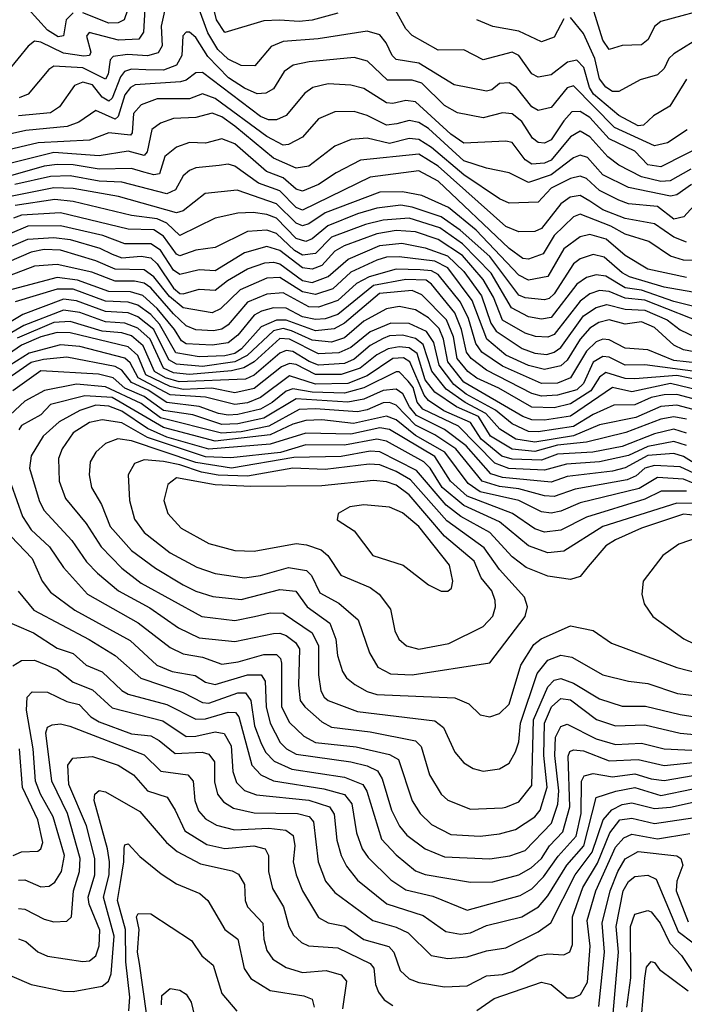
# Model space of a CAD drawing. Extents: x 1308313 to 1441400, y 959662 to 1036319.
# Tile 337 of 656: x 1363599 to 1365658, y 1013763 to 1016816. Entities that reach past the tile are written whole.
import ezdxf

# ---------------------------------------------------------------- set-up
doc = ezdxf.new("R2010")
doc.units = 0

msp = doc.modelspace()

# ---------------------------------------------------------------- linework, layer by layer
at = {"layer": '0CON10XD'}
for points in [[(1364585, 1016835.5), (1364505, 1016813.8), (1364465, 1016809.7), (1364404, 1016814), (1364355, 1016812.5), (1364235, 1016776.2), (1364208.6, 1016815), (1364167.3, 1016987.3)], [(1363990, 1016905), (1363982.9, 1016777.1), (1363967.7, 1016755), (1363905, 1016751.8), (1363814.1, 1016775.9), (1363805.8, 1016764.2), (1363819.4, 1016715), (1363815.1, 1016704.9), (1363797.9, 1016702.1), (1363735, 1016711.5), (1363665, 1016745.5), (1363645, 1016748.6), (1363625, 1016733.2), (1363560.8, 1016655)], [(1365752.9, 1016855), (1365585, 1016809.6), (1365565.5, 1016794.5), (1365545.4, 1016754.6), (1365525, 1016737.1), (1365465, 1016735.3), (1365425, 1016723.5), (1365405, 1016752.5), (1365355, 1016916.2)], [(1365666.2, 1016473.8), (1365605.9, 1016434.1), (1365565, 1016424.5), (1365441.3, 1016481.3), (1365315, 1016610.2), (1365295, 1016603.9), (1365245, 1016543.8), (1365205, 1016533.9), (1365185, 1016545.6), (1365137.6, 1016605), (1365115, 1016619.5), (1365085, 1016617.6), (1365061.4, 1016598.6), (1365045, 1016593.9), (1364945, 1016614.1), (1364835, 1016680.9), (1364765, 1016692.4), (1364752.5, 1016705), (1364734.3, 1016744.3), (1364715, 1016768.2), (1364675, 1016779.8), (1364523.7, 1016756.3), (1364415, 1016748), (1364378, 1016732), (1364327.2, 1016672.8), (1364285, 1016673.7), (1364245, 1016692.8), (1364213.1, 1016723.1), (1364181.9, 1016775), (1364145, 1016876.6)], [(1364048, 1016842), (1364036.9, 1016795), (1364040.6, 1016735), (1364027.5, 1016712.5), (1363995, 1016703.1), (1363932.8, 1016707.2), (1363888.8, 1016701.2), (1363879.4, 1016690.6), (1363873, 1016647), (1363865, 1016631.5), (1363795, 1016665.9), (1363705, 1016671.7), (1363689.2, 1016660.8), (1363625.1, 1016584.9), (1363597, 1016573)], [(1363765, 1016837), (1363742.7, 1016815), (1363734.8, 1016765.2), (1363718.1, 1016761.9), (1363685, 1016783.2), (1363625, 1016849)], [(1363932.8, 1016845), (1363922.7, 1016815), (1363904.2, 1016805.8), (1363874.9, 1016805.1), (1363795, 1016837.3)], [(1365665, 1016630.7), (1365613, 1016547), (1365562.2, 1016517.8), (1365531.1, 1016488.9), (1365515, 1016486.7), (1365455, 1016518.1), (1365376.9, 1016585), (1365364.2, 1016605), (1365347, 1016667), (1365325, 1016689.7), (1365296.4, 1016683.6), (1365245, 1016644.8), (1365205, 1016637.3), (1365185, 1016648.1), (1365145, 1016704.8), (1365125, 1016714.8), (1365035, 1016691.6), (1364975, 1016721.8), (1364895, 1016721.2), (1364815, 1016766.2), (1364795, 1016787.3), (1364763.3, 1016845)], [(1365285, 1016818.5), (1365255, 1016761.8), (1365215, 1016747.4), (1365145, 1016779.8), (1365065, 1016794.1), (1365015.6, 1016815.6)], [(1365715, 1016765.3), (1365625, 1016710), (1365610.3, 1016695), (1365595, 1016664), (1365575, 1016644.7), (1365520.7, 1016629.3), (1365455, 1016592.8), (1365435, 1016593.4), (1365415, 1016606.3), (1365395, 1016632.1), (1365380.8, 1016695), (1365345, 1016773.2), (1365305, 1016822.1)], [(1365734.2, 1016435), (1365585, 1016359.2), (1365545, 1016365.1), (1365505, 1016407.6), (1365425, 1016446.4), (1365365, 1016512.4), (1365335, 1016530.6), (1365309.6, 1016530.4), (1365285, 1016502.1), (1365245, 1016442.6), (1365225, 1016432.9), (1365205, 1016434.8), (1365188, 1016448), (1365155, 1016499.6), (1365125, 1016523.5), (1365095, 1016526.7), (1365035, 1016511.7), (1364955, 1016526.9), (1364915, 1016549.6), (1364845, 1016618.6), (1364815, 1016628.1), (1364738.1, 1016628.1), (1364676.9, 1016686.9), (1364635, 1016698.1), (1364495.5, 1016684.5), (1364445.9, 1016674.1), (1364418.8, 1016655), (1364385, 1016600.8), (1364361.9, 1016588.1), (1364335, 1016585.6), (1364295, 1016603), (1364245.9, 1016635), (1364181.4, 1016701.4), (1364145, 1016760.7), (1364125, 1016777.3), (1364115, 1016776.9), (1364104.8, 1016765.2), (1364101.2, 1016705), (1364085.3, 1016674.7), (1364045, 1016659.2), (1363990.1, 1016659.9)], [(1365678.1, 1016351.9), (1365613.9, 1016316.1), (1365585, 1016313.7), (1365525, 1016327.9), (1365454.8, 1016365), (1365420.8, 1016390.8), (1365365, 1016451.9), (1365335, 1016469.6), (1365305, 1016452.5), (1365245, 1016379.7), (1365225, 1016370.4), (1365185, 1016367.3), (1365165, 1016380.9), (1365125, 1016435.2), (1365105, 1016439.3), (1364975, 1016432.9), (1364935, 1016460.7), (1364825, 1016560.7), (1364795, 1016565.5), (1364755, 1016555.9), (1364735, 1016557.8), (1364665, 1016602), (1364625, 1016612.6), (1364555, 1016616.5), (1364506.9, 1016605), (1364482.3, 1016587.7), (1364425, 1016518.8), (1364395, 1016505.2), (1364370, 1016505), (1364345, 1016515.4), (1364165, 1016651.4), (1364145, 1016651.2), (1364115, 1016628.4), (1364097.5, 1016622.5), (1363956.6, 1016613.4), (1363942.1, 1016605), (1363925, 1016582.1), (1363904.1, 1016515.9), (1363895, 1016507.2), (1363835, 1016534.4), (1363782.5, 1016497.5), (1363745.9, 1016484.1), (1363618.4, 1016471.6), (1363465, 1016437.8)], [(1363990.1, 1016659.9), (1363945, 1016661.9), (1363923.6, 1016655), (1363911.2, 1016638.8), (1363885, 1016572.7), (1363875, 1016563.4), (1363855, 1016575.6), (1363825, 1016613.6), (1363795, 1016622.3), (1363768.9, 1016611.1), (1363722.4, 1016545), (1363695, 1016526.4), (1363595, 1016517.9)], [(1365680, 1016305), (1365635, 1016272.4), (1365615, 1016268.5), (1365484.9, 1016294.9), (1365405, 1016334.3), (1365358.1, 1016388.1), (1365335, 1016395.9), (1365315, 1016387.6), (1365245, 1016335.1), (1365175, 1016311), (1365115, 1016341.1), (1365045, 1016354.8), (1364975, 1016377.7), (1364865, 1016478.2), (1364835, 1016497.2), (1364805, 1016502.8), (1364767.6, 1016492.4), (1364735, 1016488.1), (1364675, 1016518.3), (1364635, 1016531), (1364575, 1016529.8), (1364525, 1016507.8), (1364475, 1016451.1), (1364431.7, 1016428.3), (1364415, 1016426.7), (1364365, 1016453.7), (1364205, 1016571.4), (1364165, 1016585.8), (1364125, 1016570.6), (1364025, 1016570.5), (1363975, 1016551.9), (1363951.4, 1016525), (1363947.8, 1016465), (1363942.2, 1016457.8), (1363875, 1016464.5), (1363815, 1016442.2), (1363656.2, 1016433.9), (1363485, 1016394)], [(1365699, 1016251), (1365656, 1016204), (1365625, 1016197.2), (1365575, 1016236.2), (1365485, 1016244.4), (1365455, 1016255.7), (1365395, 1016286.2), (1365355, 1016323), (1365335, 1016330.6), (1365305, 1016323.3), (1365245, 1016293.1), (1365205, 1016250.4), (1365115, 1016246.5), (1365085, 1016260.4), (1364975, 1016334.3), (1364875, 1016419.7), (1364835, 1016444.2), (1364805, 1016447.1), (1364745, 1016431.7), (1364675, 1016448), (1364625.9, 1016444.1), (1364575, 1016423.3), (1364495, 1016361.9), (1364455, 1016355.2), (1364385, 1016386.5), (1364265.2, 1016485.2), (1364225, 1016514.3), (1364195, 1016525.4), (1364145, 1016511.9), (1364075, 1016508.9), (1364035, 1016495.2), (1364008.6, 1016475), (1363993.9, 1016406.1), (1363985, 1016394.1), (1363935, 1016408.1), (1363845, 1016393.3), (1363705, 1016403.5), (1363497.5, 1016352.5)], [(1365665, 1016126.2), (1365625, 1016141.2), (1365565, 1016182.7), (1365475, 1016198.8), (1365405, 1016226.1), (1365365, 1016252.7), (1365335, 1016270.2), (1365303.8, 1016265), (1365274.8, 1016245), (1365215, 1016168), (1365195, 1016159.3), (1365145, 1016157.6), (1365105, 1016174.8), (1364895, 1016361.7), (1364835, 1016398.7), (1364655, 1016380.2), (1364579.2, 1016340.8), (1364525, 1016304.2), (1364475, 1016283.8), (1364455, 1016290.6), (1364415, 1016325.3), (1364364, 1016345), (1364265, 1016430.5), (1364225, 1016446.3), (1364175, 1016433.2), (1364125, 1016435.2), (1364085, 1016420.2), (1364048.4, 1016391.6), (1364032.2, 1016337.8), (1364015, 1016334.4), (1363983.2, 1016343.2), (1363945, 1016354.1), (1363845, 1016352.3), (1363765, 1016365.8), (1363715, 1016367.1), (1363675, 1016361), (1363505, 1016313.1)], [(1365710.8, 1016069.2), (1365655, 1016070.3), (1365615, 1016082.4), (1365547.6, 1016127.6), (1365475, 1016150.4), (1365430.5, 1016175), (1365335, 1016212.9), (1365315, 1016204), (1365255, 1016146.1), (1365220.4, 1016089.6), (1365175, 1016072.8), (1365157.5, 1016075), (1365115, 1016106.5), (1364895, 1016314.5), (1364835, 1016347.5), (1364685, 1016327.7), (1364475, 1016224.9), (1364455, 1016232.9), (1364405, 1016284.6), (1364338.5, 1016308.5), (1364265, 1016361.6), (1364245, 1016367.6), (1364216.8, 1016363.2), (1364145, 1016356.1), (1364125, 1016347.6), (1364105, 1016331.1), (1364081.8, 1016288.2), (1364055, 1016275.2), (1363915, 1016312.1), (1363845, 1016315.3), (1363755, 1016331.2), (1363695, 1016329.9), (1363584.4, 1016304.5)], [(1365665, 1016016.1), (1365545, 1016042.6), (1365475, 1016084.1), (1365415.2, 1016135.2), (1365365, 1016149.4), (1365335, 1016142.5), (1365284.9, 1016105.1), (1365235, 1016019.4), (1365175, 1016008.3), (1365145, 1016023.9), (1365012.8, 1016162.8), (1364926.9, 1016233.1), (1364845, 1016270.4), (1364785, 1016281.5), (1364715, 1016280.6), (1364545, 1016217.1), (1364495, 1016182.8), (1364475, 1016176.8), (1364455, 1016184.4), (1364395, 1016244.5), (1364273.1, 1016286.9), (1364173.6, 1016276.4), (1364105, 1016223.5), (1364085, 1016216.5), (1363905, 1016267.6), (1363765, 1016292.2), (1363705.3, 1016294.7), (1363565, 1016266.6)], [(1365755, 1015958.9), (1365595, 1015986.5), (1365488, 1016018), (1365465, 1016030.7), (1365409.3, 1016079.3), (1365375, 1016087.2), (1365335, 1016073.8), (1365315, 1016058.8), (1365254.4, 1015965.6), (1365239.2, 1015950.8), (1365225, 1015946.8), (1365165, 1015952.9), (1365145, 1015962.1), (1365055, 1016081.3), (1364963.5, 1016163.5), (1364905, 1016204), (1364815, 1016234.9), (1364779.5, 1016240.5), (1364705, 1016231.7), (1364645, 1016213.4), (1364553.5, 1016176.5), (1364505, 1016136.7), (1364485, 1016128), (1364455, 1016136.8), (1364395, 1016200.1), (1364365, 1016211.9), (1364322.3, 1016217.7), (1364275, 1016215.5), (1364205, 1016200.7), (1364095, 1016146.1), (1364054.4, 1016184.4), (1364025, 1016198.2), (1363945, 1016208.6), (1363765, 1016251.6), (1363708, 1016258), (1363585, 1016239.1)], [(1365745, 1015912.3), (1365625, 1015941.7), (1365525, 1015977.5), (1365475, 1015984.4), (1365415, 1016020.4), (1365385, 1016025.1), (1365355, 1016016.4), (1365325, 1015996.1), (1365245, 1015892.4), (1365215, 1015886.9), (1365175, 1015894.6), (1365122.2, 1015922.2), (1365059.9, 1016029.9), (1364971.1, 1016121.1), (1364900.4, 1016170.4), (1364805, 1016200.3), (1364725, 1016193.9), (1364669.8, 1016180.2), (1364565, 1016141.5), (1364515, 1016091), (1364475, 1016086.1), (1364450.3, 1016100.3), (1364395, 1016152.7), (1364365, 1016163.3), (1364305, 1016158.8), (1364205, 1016109.8), (1364145, 1016101), (1364095, 1016083.7), (1364085, 1016088.7), (1364045, 1016144.3), (1364015, 1016163.8), (1363935, 1016166.5), (1363725, 1016216.6), (1363605, 1016209.3), (1363579.4, 1016200.6)], [(1365745, 1015863.4), (1365535, 1015945.8), (1365475, 1015952.1), (1365425, 1015972.5), (1365395, 1015976.5), (1365365, 1015966), (1365335, 1015942.9), (1365255, 1015839.9), (1365235, 1015831.1), (1365196.8, 1015833.2), (1365165, 1015844), (1365095, 1015883.7), (1365067.1, 1015955), (1365035, 1016010.5), (1364970.5, 1016085), (1364895, 1016133.7), (1364825, 1016157.6), (1364765, 1016161.8), (1364705, 1016152), (1364603.7, 1016115), (1364575, 1016097.7), (1364535, 1016053.7), (1364505, 1016042.4), (1364475, 1016045.9), (1364405, 1016099.7), (1364365, 1016112.1), (1364295, 1016092.9), (1364205, 1016037.5), (1364155, 1016040.2), (1364095, 1016025.8), (1364075, 1016039.2), (1364035, 1016101.5), (1364005, 1016121.2), (1363925, 1016120.7), (1363856.4, 1016146.4), (1363725, 1016177), (1363624, 1016176), (1363448.4, 1016101.6)], [(1363512.5, 1016087.5), (1363624.7, 1016135.3), (1363705, 1016140.1), (1363755, 1016134.5), (1363846.8, 1016106.8), (1363885, 1016088.8), (1363915, 1016077.6), (1363975, 1016082.7), (1364005, 1016077.4), (1364025, 1016058.3), (1364075, 1015983.8), (1364095, 1015967.1), (1364105, 1015966), (1364155, 1015980), (1364205, 1015976.6), (1364243.1, 1016006.9), (1364305, 1016043.2), (1364358.4, 1016061.6), (1364385, 1016064.2), (1364405, 1016058.9), (1364475, 1016007.4), (1364505, 1016001.3), (1364555, 1016019.9), (1364616.3, 1016073.7), (1364715, 1016115.9), (1364783, 1016123), (1364855, 1016107.9), (1364924, 1016084), (1364974.7, 1016035), (1365029.2, 1015959.2), (1365058.5, 1015875), (1365075, 1015850.5), (1365155.9, 1015795.9), (1365195, 1015782), (1365232.3, 1015777.7)], [(1365705, 1015782.7), (1365655, 1015792.1), (1365625, 1015806.4), (1365565, 1015861), (1365525, 1015878.8), (1365475, 1015872.2), (1365425, 1015884.9), (1365393.3, 1015876.7), (1365365, 1015859.1), (1365335.3, 1015824.7), (1365295, 1015760), (1365275, 1015742.4), (1365225, 1015731.1), (1365175, 1015743.1), (1365105, 1015776), (1365046.1, 1015825), (1365000.2, 1015945), (1364925, 1016046), (1364885, 1016067.5), (1364775, 1016080.7), (1364735, 1016079.9), (1364705, 1016070.6), (1364625, 1016032.4), (1364569.1, 1015980.9), (1364515, 1015963.8), (1364475, 1015971.9), (1364405, 1016016.4), (1364365, 1016014.6), (1364282, 1015978), (1364220.9, 1015919.1), (1364195, 1015907.3), (1364105, 1015921.9), (1364062.9, 1015957.1), (1364015, 1016018.1), (1363985, 1016039.8), (1363895, 1016042.3), (1363835, 1016067.9), (1363725, 1016100.7), (1363675, 1016103.1), (1363635.1, 1016094.9), (1363488.3, 1016031.7)], [(1365855, 1015734.7), (1365625, 1015759.2), (1365545, 1015791.9), (1365475, 1015797.7), (1365425, 1015823.1), (1365405, 1015824.9), (1365385, 1015816.5), (1365355, 1015787.5), (1365304.8, 1015705), (1365265, 1015688.8), (1365215, 1015688.2), (1365095, 1015741.6), (1365030.3, 1015785), (1365011.6, 1015811.6), (1364989.1, 1015889.1), (1364965, 1015939.6), (1364895.6, 1016025.6), (1364875, 1016036.8), (1364839.6, 1016040.4), (1364765, 1016041.9), (1364682, 1016018), (1364642.3, 1015997.7), (1364585, 1015944.7), (1364525, 1015924.1), (1364495, 1015925.7), (1364415, 1015968.5), (1364365, 1015964.9), (1364305, 1015939.7), (1364245, 1015869.8), (1364225, 1015856.6), (1364199.2, 1015850.8), (1364145, 1015854.1), (1364115, 1015866.7), (1364075, 1015903.4), (1364005, 1015984.4), (1363985, 1015998.4), (1363955, 1016005.1), (1363895, 1016005.3), (1363822.5, 1016032.5), (1363715, 1016057.1), (1363645, 1016051.3), (1363545, 1016013.7)], [(1365715, 1015721.8), (1365535, 1015745.7), (1365475, 1015744.7), (1365425, 1015769.4), (1365405, 1015771.2), (1365375, 1015753.9), (1365345, 1015687.4), (1365325, 1015667.9), (1365265, 1015651.4), (1365215, 1015648.2), (1365185, 1015657.1), (1365045, 1015729.4), (1364997.4, 1015765), (1364983.6, 1015785), (1364967.7, 1015855), (1364946.9, 1015906.9), (1364875, 1015995.8), (1364858.3, 1016008.3), (1364795, 1016010), (1364695, 1015991.2), (1364585, 1015901.8), (1364545, 1015887.8), (1364515, 1015885.8), (1364475, 1015894.7), (1364425, 1015921.2), (1364385, 1015922.3), (1364347.7, 1015912.4), (1364325, 1015899.3), (1364275, 1015837.6), (1364245, 1015813.7), (1364195, 1015806.1), (1364115, 1015810.7), (1364099.8, 1015819.8), (1364079, 1015855), (1364025, 1015920), (1363980.5, 1015960.5), (1363941.8, 1015971.8), (1363875, 1015973.3), (1363778.1, 1016008.1), (1363715, 1016016.2), (1363563.7, 1015976.3)], [(1365715.6, 1015695.6), (1365635, 1015712.9), (1365505, 1015702.4), (1365475, 1015703.2), (1365415, 1015721.5), (1365395, 1015707.4), (1365368.6, 1015665), (1365305, 1015624.4), (1365255, 1015612.2), (1365185, 1015613.9), (1365082.9, 1015672.9), (1365015, 1015703.9), (1364987.3, 1015725), (1364953.7, 1015765), (1364942.5, 1015832.5), (1364921.4, 1015885), (1364845, 1015962.3), (1364815, 1015975.6), (1364713.7, 1015966.3), (1364605, 1015875.3), (1364573.1, 1015856.9), (1364515, 1015851.5), (1364425, 1015884.6), (1364395, 1015884.6), (1364347, 1015863), (1364286.1, 1015795), (1364265, 1015780.4), (1364235, 1015773.6), (1364155, 1015770.3), (1364082.7, 1015782.7), (1364032.1, 1015872.1), (1364005, 1015901.4), (1363965, 1015930.9), (1363935, 1015939.7), (1363865, 1015943.4), (1363765, 1015979.7), (1363715, 1015980.4), (1363585, 1015940.8)], [(1365705, 1015666), (1365615, 1015687.4), (1365495, 1015661.5), (1365435, 1015674.9), (1365305, 1015586.4), (1365225, 1015574.2), (1365185, 1015575.3), (1365157.4, 1015585), (1364975, 1015692.2), (1364925.2, 1015755), (1364912.2, 1015825), (1364898.5, 1015858.5), (1364865, 1015891.6), (1364825, 1015916.2), (1364775, 1015926), (1364735, 1015919.1), (1364665, 1015881.2), (1364605, 1015829.8), (1364565, 1015815.5), (1364505, 1015821.6), (1364440.7, 1015850.7), (1364415, 1015857.8), (1364385, 1015851), (1364303.7, 1015775), (1364265.2, 1015754.8), (1364165, 1015740.2), (1364085, 1015747.3), (1364060.9, 1015760.9), (1364014.7, 1015854.7), (1363965, 1015894.5), (1363935, 1015906.9), (1363865, 1015911.2), (1363775, 1015943.9), (1363735, 1015949.2), (1363608.8, 1015901.2), (1363496.5, 1015835)], [(1365232.3, 1015777.7), (1365255, 1015784.6), (1365275, 1015799.4), (1365345, 1015897.5), (1365385, 1015923.8), (1365417.4, 1015932.6), (1365475, 1015917.8), (1365535, 1015915.1), (1365604.5, 1015885), (1365645, 1015854.3), (1365711.6, 1015821.6)], [(1365685, 1015640.7), (1365635, 1015653.4), (1365595, 1015652.5), (1365555.5, 1015644.5), (1365505, 1015621.6), (1365439.8, 1015620.2), (1365375, 1015591.8), (1365315, 1015554.2), (1365205, 1015538), (1365175, 1015539.3), (1365125, 1015562.4), (1365072.6, 1015605), (1364982.2, 1015655), (1364943.9, 1015685), (1364898.5, 1015745), (1364881.9, 1015815), (1364858.8, 1015848.8), (1364805, 1015873.6), (1364748.9, 1015875), (1364685, 1015847.7), (1364625, 1015799.2), (1364587.4, 1015782.6), (1364525, 1015780.1), (1364435, 1015824.8), (1364405, 1015826.9), (1364325.1, 1015754.9), (1364293.5, 1015736.5), (1364255, 1015727.1), (1364125.2, 1015715.2), (1364075, 1015720.7), (1364044.5, 1015735), (1364003.2, 1015825), (1363965, 1015859.5), (1363925, 1015874.8), (1363865, 1015879.3), (1363785, 1015907.8), (1363735, 1015915.2), (1363612.4, 1015867.6), (1363505, 1015805.1)], [(1365685, 1015606.7), (1365635, 1015620.6), (1365585, 1015616.6), (1365507.3, 1015582.7), (1365395, 1015559.7), (1365315, 1015525.9), (1365195, 1015505.7), (1365135.6, 1015515.6), (1365086.1, 1015546.1), (1365042.7, 1015595), (1364979.2, 1015629.2), (1364920.1, 1015670.1), (1364875.6, 1015725.6), (1364849, 1015809), (1364825, 1015827.5), (1364785, 1015837.1), (1364745, 1015835.1), (1364725, 1015827.7), (1364685, 1015805.1), (1364635, 1015763.2), (1364605, 1015750), (1364525, 1015745.1), (1364495.8, 1015755.8), (1364445, 1015786.9), (1364425, 1015790), (1364405, 1015782.2), (1364325, 1015713.4), (1364298.5, 1015701.5), (1364093.2, 1015693.2), (1364050.3, 1015705), (1364016.2, 1015725), (1363981.1, 1015805), (1363945, 1015835.6), (1363915, 1015844.9), (1363855, 1015849.9), (1363755, 1015880.4), (1363705, 1015876.5), (1363591.2, 1015828.8)], [(1365665, 1015576.9), (1365625, 1015584.7), (1365585, 1015577.5), (1365476.3, 1015536.3), (1365354.5, 1015505.5), (1365265, 1015496.5), (1365195, 1015477.1), (1365125, 1015484.6), (1365057.3, 1015525), (1365019.8, 1015585), (1364951.9, 1015615), (1364885, 1015660.7), (1364855, 1015699), (1364830.4, 1015780.4), (1364805, 1015798.3), (1364775, 1015801.4), (1364740.8, 1015795), (1364705, 1015776.2), (1364653.2, 1015735), (1364595, 1015715.5), (1364515, 1015715.6), (1364455, 1015746.5), (1364435, 1015750.2), (1364410.3, 1015739.7), (1364325, 1015671.8), (1364265, 1015658.7), (1364193.8, 1015673.8), (1364105, 1015669.5), (1364065, 1015678.2), (1363989.9, 1015715), (1363965, 1015774.9), (1363935, 1015801.8), (1363755.3, 1015844.7), (1363715, 1015846.1), (1363665, 1015832.9), (1363605, 1015806.4), (1363551.1, 1015768.9)], [(1365665, 1015533.6), (1365625, 1015545.9), (1365565, 1015531.8), (1365465, 1015492.6), (1365374.6, 1015475.4), (1365265, 1015468.8), (1365215, 1015450.1), (1365125, 1015452.8), (1365092.8, 1015462.8), (1365028.8, 1015515), (1364995, 1015566.7), (1364913.3, 1015603.2), (1364865.1, 1015635.1), (1364851.9, 1015651.9), (1364807.5, 1015755), (1364787.5, 1015767.5), (1364755, 1015764.8), (1364675, 1015711.9), (1364615, 1015688.1), (1364515, 1015685.9), (1364435, 1015711.3), (1364345, 1015644.2), (1364305, 1015628.2), (1364265, 1015622.2), (1364174.9, 1015644.9), (1364065, 1015653), (1363965.6, 1015705), (1363941.5, 1015751.5), (1363925, 1015765.9), (1363785, 1015802.3), (1363725, 1015807.9), (1363628.1, 1015781.9), (1363570, 1015745)], [(1365665, 1015495.6), (1365625, 1015507.9), (1365545, 1015492.6), (1365485, 1015464.6), (1365395, 1015444.9), (1365292.7, 1015437.3), (1365225, 1015419.5), (1365114.3, 1015424.3), (1365070.6, 1015440.6), (1364958.5, 1015555), (1364847.9, 1015607.9), (1364829.8, 1015629.8), (1364817.4, 1015675), (1364802.1, 1015695), (1364775, 1015724.1), (1364765, 1015724.2), (1364665, 1015674.1), (1364605, 1015657.7), (1364505, 1015661.4), (1364445, 1015671.4), (1364425, 1015664), (1364381.3, 1015628.7), (1364345, 1015608.6), (1364275, 1015591.4), (1364245, 1015590.1), (1364215, 1015594.7), (1364155, 1015616.8), (1364055, 1015629.2), (1363997.5, 1015667.5), (1363945, 1015690.5), (1363915, 1015729.6), (1363895, 1015740.1), (1363745, 1015769.3), (1363672.5, 1015762.5), (1363635, 1015752.5), (1363525, 1015677.3)], [(1365735, 1015411.5), (1365655, 1015461.3), (1365625, 1015470.6), (1365545, 1015464.6), (1365475, 1015426.6), (1365435, 1015416.2), (1365295, 1015399.2), (1365245, 1015382.1), (1365095, 1015396.9), (1365058.2, 1015408.2), (1364982.2, 1015495), (1364914.9, 1015545), (1364828.1, 1015588.1), (1364806.5, 1015615), (1364785.9, 1015655.9), (1364765, 1015670.4), (1364725, 1015666.4), (1364665, 1015639.5), (1364615, 1015630.3), (1364455, 1015640), (1364355, 1015580.3), (1364275, 1015562.8), (1364225, 1015560.5), (1364135, 1015591), (1364045, 1015604.2), (1363985, 1015647.7), (1363925, 1015673.6), (1363888.5, 1015705), (1363843.5, 1015716.5), (1363665, 1015727.5), (1363577.4, 1015665)], [(1365745, 1015383), (1365645, 1015429.1), (1365565, 1015433.3), (1365535, 1015425.1), (1365508.5, 1015401.5), (1365480.9, 1015389.1), (1365320.2, 1015359.8), (1365255, 1015337.7), (1365225, 1015339.1), (1365145, 1015361.7), (1365085, 1015368), (1365031.1, 1015385), (1364950.5, 1015485), (1364885, 1015528.6), (1364825, 1015558.6), (1364765, 1015620.7), (1364745, 1015629.2), (1364725, 1015627.6), (1364675, 1015605.8), (1364645, 1015599.7), (1364515, 1015609.5), (1364465, 1015607.5), (1364370.5, 1015555), (1364285, 1015538.1), (1364224, 1015534), (1364035, 1015581.8), (1363975, 1015625.5), (1363865, 1015677), (1363775, 1015686.2), (1363676.2, 1015666.2), (1363615, 1015632.7), (1363569.5, 1015590.5)], [(1365745, 1015353.7), (1365655, 1015391.2), (1365575, 1015396.3), (1365518.1, 1015362), (1365335, 1015318.2), (1365275, 1015291.9), (1365245, 1015285.9), (1365215, 1015290.4), (1365145, 1015324.7), (1365025, 1015351.5), (1364988, 1015378), (1364916, 1015475), (1364825, 1015526.2), (1364764.9, 1015574.9), (1364735, 1015586.9), (1364633.3, 1015563.3), (1364535, 1015575.6), (1364485, 1015572.8), (1364445, 1015561.9), (1364375, 1015528.8), (1364205, 1015508.8), (1364045, 1015551.8), (1363885, 1015644), (1363800.7, 1015649.3), (1363695, 1015623), (1363665, 1015591), (1363605, 1015557.1), (1363596.1, 1015543.9)], [(1365665, 1015353.9), (1365586.1, 1015353.9), (1365535, 1015328.9), (1365355, 1015273.8), (1365275, 1015233.2), (1365225, 1015227), (1365195, 1015237.7), (1365125.8, 1015285), (1364985, 1015338.2), (1364933.2, 1015385), (1364885, 1015461.3), (1364744.8, 1015544.8), (1364715, 1015550.6), (1364625, 1015530.6), (1364485, 1015534.3), (1364375, 1015499.3), (1364185, 1015484.7), (1364055, 1015521.2), (1363995, 1015548.7), (1363915, 1015602), (1363875, 1015617.8), (1363835, 1015620.9), (1363785.6, 1015604.4), (1363721, 1015569), (1363671.7, 1015525), (1363635, 1015463.2), (1363629.5, 1015425), (1363659.1, 1015325), (1363674, 1015295), (1363761, 1015201), (1363806.3, 1015135), (1363839.8, 1015099.8), (1363904.7, 1015044.7), (1364002.7, 1014992.7), (1364090.5, 1014930.5), (1364155, 1014899.3), (1364265, 1014887.7), (1364385, 1014913.3), (1364405, 1014914.2), (1364425, 1014906.9), (1364453.5, 1014885), (1364465.5, 1014865), (1364462.3, 1014752.3), (1364468.1, 1014705), (1364482, 1014685), (1364535, 1014638.8), (1364565, 1014622.8), (1364685, 1014608.3), (1364825, 1014579.8), (1364842.7, 1014562.7), (1364868.3, 1014475), (1364904.6, 1014415), (1364925, 1014395.9), (1364995, 1014368.6)], [(1365685, 1015315.6), (1365635, 1015316.5), (1365405.3, 1015245), (1365285, 1015168.3), (1365235, 1015163.2), (1365175, 1015184.2), (1365085, 1015259.1), (1364975, 1015309.8), (1364907.3, 1015365), (1364870.3, 1015425), (1364851.1, 1015445), (1364735, 1015508.8), (1364705, 1015514.9), (1364605, 1015497), (1364485, 1015497.6), (1364406.5, 1015473.5), (1364252.8, 1015457.2), (1364175, 1015460), (1363995, 1015520.3), (1363915, 1015566.1), (1363855, 1015575.4), (1363815, 1015566.9), (1363764.3, 1015535), (1363730.8, 1015485), (1363719.2, 1015455), (1363721.5, 1015385), (1363741, 1015331), (1363805, 1015254.1), (1363851.6, 1015181.6), (1363915, 1015115.2), (1363975, 1015068.8), (1364163.3, 1014965), (1364265, 1014953.2), (1364326.5, 1014965), (1364375, 1014977.2), (1364415.7, 1014975.7), (1364505.2, 1014915), (1364524.4, 1014874.4), (1364524.8, 1014785), (1364532.2, 1014735), (1364542.3, 1014715), (1364554.9, 1014704.9), (1364645, 1014670.8), (1364885, 1014641.6), (1364911.7, 1014621.7), (1364946.8, 1014545), (1364975, 1014511.8), (1365004.1, 1014494.1), (1365035, 1014486.2)], [(1365695, 1015278.2), (1365655, 1015282.7), (1365525, 1015239), (1365445, 1015203.5), (1365415, 1015184.1), (1365359.5, 1015120.5), (1365335, 1015090), (1365305, 1015080.3), (1365235, 1015090.2), (1365167.4, 1015117.4), (1365125, 1015150), (1365055, 1015225.7), (1364965.1, 1015275.1), (1364920.2, 1015310.2), (1364827.7, 1015417.7), (1364715, 1015476.2), (1364685, 1015477.7), (1364595, 1015461.9), (1364448, 1015458), (1364254.9, 1015424.9), (1364145, 1015442.7), (1363945, 1015510.5), (1363903.5, 1015516.5), (1363865, 1015502.2), (1363835, 1015474.6), (1363816.9, 1015445), (1363813.8, 1015405), (1363821.7, 1015365), (1363852.5, 1015312.5), (1363879.5, 1015245), (1363945, 1015169.8), (1364020, 1015115), (1364105, 1015063.8), (1364145, 1015043.7), (1364197.6, 1015027.6), (1364285, 1015018.4), (1364405, 1015049.7), (1364454, 1015044), (1364489.2, 1014995), (1364559.6, 1014945), (1364578.1, 1014895), (1364583.4, 1014845), (1364598.9, 1014795), (1364611.6, 1014775), (1364637.3, 1014755), (1364675, 1014732.5), (1364705, 1014724.1), (1364946.6, 1014713.4), (1364990, 1014695), (1365025, 1014660.4), (1365055, 1014654.6)], [(1364815, 1014784.5), (1365055, 1014821.5), (1365164.7, 1014965), (1365172.2, 1014995), (1365162.8, 1015025), (1365085, 1015111.5), (1365038.2, 1015178.2), (1364922.5, 1015262.5), (1364809.4, 1015389.4), (1364765.5, 1015415.5), (1364715, 1015435.2), (1364681.9, 1015438.1), (1364545, 1015420.7), (1364445, 1015424.9), (1364305, 1015401), (1364213.6, 1015403.6), (1364162.7, 1015412.7), (1364095, 1015435.9), (1364044.3, 1015445.7), (1363985, 1015450.7), (1363955, 1015440), (1363935.3, 1015404.7), (1363939, 1015325), (1363955, 1015267.5), (1363985, 1015225.8), (1364065, 1015162.8), (1364148.1, 1015118.2), (1364205, 1015098.8), (1364295, 1015085.2), (1364345, 1015092.8), (1364432.2, 1015117.8), (1364487.6, 1015107.6), (1364502.7, 1015092.7), (1364528.8, 1015038.8), (1364587.2, 1015007.2), (1364647.1, 1014955), (1364682.5, 1014852.5), (1364708.9, 1014808.9), (1364747.4, 1014787.4), (1364815, 1014784.5)], [(1363572.9, 1015375), (1363607.3, 1015275), (1363634.2, 1015234.2), (1363691.6, 1015181.6), (1363735, 1015117.5), (1363809.2, 1015035), (1363965.9, 1014945.9), (1364065, 1014869.1), (1364105, 1014849.8), (1364165, 1014839.1), (1364225, 1014817.9), (1364275.6, 1014825), (1364355, 1014848.2), (1364395, 1014847.2), (1364406.8, 1014835), (1364410.5, 1014820.5), (1364410.3, 1014685), (1364435, 1014637.4), (1364479.7, 1014595), (1364515, 1014575.2), (1364641.8, 1014561.8), (1364745, 1014538.2), (1364772.5, 1014522.5), (1364814.4, 1014394.4), (1364839.8, 1014355), (1364875, 1014320.5), (1364935, 1014289.8), (1365025, 1014284.5)], [(1364835, 1014864.3), (1364927.9, 1014882.1), (1365035, 1014934.1), (1365065, 1014966.7), (1365073.3, 1014995), (1365072, 1015015), (1365061.6, 1015045), (1365029, 1015085), (1365007, 1015137), (1364915, 1015214.9), (1364805, 1015342.2), (1364765, 1015372.7), (1364735, 1015383.2), (1364695, 1015387.3), (1364535, 1015370.4), (1364315, 1015368.4), (1364204.1, 1015374.1), (1364085, 1015395.5), (1364057.5, 1015375), (1364045.3, 1015325), (1364058.2, 1015285), (1364099.6, 1015239.6), (1364185, 1015192.1), (1364265, 1015170.5), (1364325, 1015168.3), (1364455, 1015191.6), (1364487.8, 1015187.8), (1364532.6, 1015172.6), (1364553.5, 1015155), (1364594.1, 1015094.1), (1364684.4, 1015055), (1364712.3, 1015035), (1364747.9, 1014987.9), (1364761.3, 1014921.3), (1364773.9, 1014895), (1364796.9, 1014875), (1364835, 1014864.3)], [(1364925, 1015044.3), (1364936.2, 1015053.8), (1364940.9, 1015075), (1364930.3, 1015125), (1364835, 1015244.4), (1364785, 1015286.5), (1364745, 1015304.8), (1364665, 1015311.2), (1364621.2, 1015305), (1364585.8, 1015285), (1364582, 1015265), (1364635, 1015230.9), (1364692.5, 1015155), (1364787.1, 1015125), (1364865, 1015063.5), (1364905, 1015044.4), (1364925, 1015044.3)], [(1363571.2, 1015215), (1363637.8, 1015145), (1363668.8, 1015075), (1363695, 1015040.7), (1363769.4, 1014985), (1363940.9, 1014890.9), (1364024, 1014815), (1364071.1, 1014795), (1364142.2, 1014782.2), (1364175, 1014762.4), (1364204.6, 1014754.6), (1364305, 1014785.1), (1364346.7, 1014785), (1364359.1, 1014765), (1364362.6, 1014685), (1364374.6, 1014635), (1364405.6, 1014575), (1364425.1, 1014555.1), (1364455, 1014538.5), (1364624.7, 1014514.7), (1364675, 1014502.3), (1364707.4, 1014487.4), (1364722.3, 1014462.3), (1364751.2, 1014365), (1364775.1, 1014315.1), (1364797.9, 1014287.9), (1364855.1, 1014245.1), (1364915, 1014221), (1365055, 1014213.8)], [(1365707.1, 1015212.9), (1365640.6, 1015189.4), (1365591.1, 1015155), (1365530.6, 1015075), (1365525.7, 1015035), (1365533.1, 1015005), (1365560, 1014965), (1365655.8, 1014895.8), (1365750.5, 1014850.5)], [(1363594.5, 1015044.5), (1363642.4, 1014985), (1363814.4, 1014894.4), (1363895.1, 1014845.1), (1363974, 1014774), (1364105, 1014729.7), (1364165, 1014698.7), (1364185, 1014696.7), (1364275, 1014729), (1364298.8, 1014728.8), (1364314.9, 1014704.9), (1364326.4, 1014626.4), (1364346, 1014575), (1364360.8, 1014545), (1364387.1, 1014517.1), (1364442.1, 1014492.1), (1364605, 1014467.4), (1364662.4, 1014445), (1364674, 1014424), (1364719.4, 1014275), (1364765, 1014226.5), (1364825, 1014177.4), (1364855, 1014166.2), (1364995, 1014142)], [(1363535, 1014960.4), (1363641.8, 1014915), (1363715, 1014867.8), (1363765, 1014850.6), (1363804.6, 1014814.6), (1363855, 1014794), (1363915.6, 1014735.6), (1363934.9, 1014724.9), (1364055, 1014693.1), (1364145, 1014647.7), (1364175, 1014648.8), (1364245, 1014669), (1364267.5, 1014667.5), (1364277.4, 1014655), (1364318, 1014505), (1364346.3, 1014475), (1364385, 1014456.5), (1364541.5, 1014431.5), (1364605, 1014413.4), (1364628.1, 1014385), (1364642.5, 1014295), (1364660.2, 1014245), (1364678.5, 1014218.5), (1364749, 1014149), (1364795, 1014118.1), (1364878.9, 1014098.9), (1364985, 1014054.8), (1365149.3, 1014100.7), (1365185, 1014121.7), (1365221.5, 1014158.5), (1365267.3, 1014222.7), (1365322.3, 1014285), (1365338.6, 1014355), (1365339.6, 1014455), (1365347.9, 1014472.1), (1365375, 1014479.1), (1365435, 1014468.3), (1365505, 1014478.3), (1365555, 1014461.8), (1365595, 1014457.1), (1365685, 1014472.4)], [(1365055, 1014654.6), (1365085, 1014665.3), (1365115, 1014694), (1365151.4, 1014815), (1365191.2, 1014878.8), (1365214.1, 1014895.9), (1365305, 1014936.4), (1365375, 1014922.2), (1365432.6, 1014882.6), (1365635, 1014807.4), (1365775, 1014770.9)], [(1363577.7, 1014812.3), (1363605, 1014829.6), (1363645, 1014829.8), (1363715, 1014800.7), (1363765, 1014762.3), (1363825, 1014738.6), (1363885, 1014682.3), (1364042.6, 1014642.6), (1364115, 1014593.8), (1364145, 1014594.6), (1364205, 1014608.5), (1364232.4, 1014602.4), (1364253.8, 1014565), (1364259.7, 1014485), (1364271, 1014451), (1364295, 1014426), (1364333, 1014413), (1364495, 1014396), (1364558.4, 1014375), (1364573.1, 1014353.1), (1364581.7, 1014271.7), (1364595.1, 1014225.1), (1364611.6, 1014191.6), (1364645, 1014148.2), (1364736.1, 1014075), (1364848.8, 1014038.8), (1364919.5, 1013989.5), (1364965, 1013981.2), (1364995, 1013985.2), (1365045, 1014007.4), (1365155, 1014034.8), (1365206.5, 1014065), (1365235, 1014099.6), (1365294.2, 1014195), (1365346.9, 1014255), (1365385, 1014404.7), (1365445.7, 1014424.3), (1365505, 1014435.1), (1365585, 1014411), (1365685, 1014431.4)], [(1365035, 1014486.2), (1365085, 1014493.8), (1365115, 1014510.9), (1365135, 1014545.5), (1365145, 1014577.1), (1365150.8, 1014635), (1365201.5, 1014788.5), (1365235, 1014830), (1365275, 1014845.2), (1365309.5, 1014839.5), (1365405.7, 1014785), (1365485, 1014765.2), (1365545, 1014757.9), (1365637, 1014727), (1365705, 1014719)], [(1364995, 1014368.6), (1365095, 1014372.2), (1365105, 1014374.8), (1365145, 1014391.1), (1365185, 1014441.8), (1365191.1, 1014645), (1365235, 1014747.5), (1365255, 1014767.8), (1365275, 1014773.1), (1365315, 1014759.1), (1365395, 1014710.7), (1365465, 1014687.3), (1365537.9, 1014687.9), (1365645, 1014661.4), (1365765, 1014643.6)], [(1363595, 1014148.3), (1363615, 1014148.9), (1363665, 1014127.7), (1363690.8, 1014129.2), (1363708.2, 1014141.8), (1363728.5, 1014175), (1363737.5, 1014225), (1363702.4, 1014345), (1363663.4, 1014415), (1363648.4, 1014455), (1363640.7, 1014555), (1363620, 1014675), (1363622.2, 1014715), (1363637.7, 1014732.3), (1363685, 1014730.7), (1363745, 1014702.2), (1363782.9, 1014692.9), (1363819.8, 1014655), (1363845, 1014638.9), (1363945, 1014601.4), (1364005.1, 1014595.1), (1364031.3, 1014581.3), (1364080.8, 1014540.8), (1364164.8, 1014544.8), (1364185, 1014539), (1364202.9, 1014515), (1364202.8, 1014452.8), (1364211.7, 1014415), (1364230.6, 1014390.6), (1364260.9, 1014370.9), (1364325, 1014357.1), (1364459.2, 1014355), (1364495.3, 1014345.3), (1364509.5, 1014329.5), (1364523.6, 1014205), (1364546, 1014145), (1364575, 1014109.7), (1364693.2, 1014023.2), (1364765, 1014002.6), (1364802, 1013985), (1364873.5, 1013915), (1364925, 1013905.2), (1364985, 1013910.6), (1365045, 1013929.4), (1365105, 1013938), (1365205, 1013988.5), (1365244.4, 1014015.6), (1365320.2, 1014165), (1365372, 1014235), (1365406.4, 1014335), (1365433.3, 1014366.7), (1365465, 1014382.8), (1365495, 1014388.1), (1365565, 1014369.9), (1365615, 1014374), (1365685, 1014389.6)], [(1365025, 1014284.5), (1365085, 1014291.3), (1365134.9, 1014305.1), (1365194.8, 1014345), (1365211.4, 1014365), (1365233.2, 1014436.8), (1365223, 1014535), (1365224.4, 1014635), (1365246.4, 1014685), (1365275, 1014711.4), (1365305, 1014707), (1365385.8, 1014645.8), (1365445, 1014626.1), (1365535, 1014629.3), (1365645, 1014604), (1365755, 1014593.3)], [(1363595, 1014060.4), (1363615, 1014057.8), (1363675, 1014026.8), (1363705, 1014018.8), (1363745, 1014021.2), (1363759.6, 1014035), (1363765.6, 1014115), (1363784.4, 1014175), (1363786.7, 1014215), (1363747.2, 1014355), (1363698.3, 1014455), (1363680, 1014605), (1363685, 1014622.2), (1363699.9, 1014630.1), (1363725, 1014633.3), (1363754.6, 1014625.4), (1363985, 1014536.8), (1364035.9, 1014485.9), (1364120, 1014475), (1364136.1, 1014455), (1364141.4, 1014395), (1364152.9, 1014362.9), (1364175, 1014338.6), (1364208.3, 1014318.3), (1364264.6, 1014304.6), (1364370.7, 1014309.3), (1364423.2, 1014303.2), (1364446.3, 1014286.3), (1364451, 1014255), (1364446.4, 1014205), (1364455.2, 1014165.2), (1364475.1, 1014115.1), (1364525, 1014032), (1364555, 1014015.7), (1364605.9, 1014005.9), (1364665, 1013964.2), (1364742.6, 1013942.6), (1364758, 1013925), (1364777.7, 1013867.7), (1364805, 1013841.9), (1364835, 1013830.7), (1364915, 1013817.3), (1364985, 1013821.1), (1365045, 1013852), (1365095, 1013855.5), (1365125, 1013865.2), (1365205, 1013914), (1365235, 1013919.8), (1365285, 1013917.2), (1365303.5, 1013926.5), (1365311.6, 1013948.4), (1365311.3, 1014035), (1365343.4, 1014125), (1365389.2, 1014200.8), (1365427.1, 1014295), (1365458.1, 1014335), (1365495, 1014340.6), (1365565, 1014323.4), (1365739.4, 1014349.4)], [(1365055, 1014213.8), (1365116.8, 1014223.2), (1365165, 1014240), (1365246.2, 1014325), (1365265.9, 1014384.1), (1365269.1, 1014425), (1365256.8, 1014535), (1365258.3, 1014591.7), (1365275, 1014624.2), (1365295, 1014631.9), (1365385, 1014585.9), (1365445, 1014568.6), (1365525, 1014573.1), (1365595, 1014555.7), (1365745, 1014548.4)], [(1363578.7, 1014225), (1363605, 1014235.6), (1363655, 1014238.2), (1363665, 1014245.6), (1363671.1, 1014265), (1363654.9, 1014335), (1363607.6, 1014435), (1363598, 1014555)], [(1364995, 1014142), (1365065, 1014143), (1365145, 1014164.2), (1365183.8, 1014186.2), (1365214.9, 1014215), (1365240.7, 1014255), (1365281.7, 1014298.3), (1365303.6, 1014375), (1365297.8, 1014532.2), (1365303.3, 1014546.7), (1365315, 1014552.7), (1365345, 1014548.8), (1365425, 1014517.9), (1365515, 1014522.5), (1365595, 1014503.4), (1365685, 1014513)], [(1363595, 1013966.3), (1363618.3, 1013958.3), (1363655.6, 1013925.6), (1363685, 1013913.1), (1363795, 1013895.7), (1363815, 1013898.6), (1363835, 1013914), (1363845.4, 1013945), (1363846.8, 1013993.2), (1363814.2, 1014074.2), (1363811.2, 1014095), (1363831.8, 1014165), (1363831.8, 1014215), (1363806.1, 1014316.1), (1363751.7, 1014445), (1363748.1, 1014505), (1363764, 1014526), (1363825, 1014531.4), (1363904.6, 1014505), (1363951.6, 1014475), (1363995, 1014425.2), (1364055.4, 1014405), (1364081.1, 1014365), (1364110.8, 1014300.8), (1364178.6, 1014258.6), (1364235, 1014246.6), (1364324.1, 1014254.1), (1364359.1, 1014245), (1364370, 1014225), (1364370.2, 1014175), (1364382.5, 1014122.5), (1364416.5, 1014065), (1364432.3, 1014005), (1364447.5, 1013977.5), (1364471.5, 1013955), (1364494.1, 1013944.1), (1364585, 1013937.9), (1364685, 1013890.3), (1364696.1, 1013875), (1364700.8, 1013825), (1364710.6, 1013800.6), (1364727.7, 1013777.7), (1364755, 1013760)], [(1363575, 1013850.9), (1363635, 1013824.3), (1363735, 1013804.3), (1363765, 1013802.9), (1363855, 1013819.2), (1363874.5, 1013835.5), (1363882.4, 1013857.6), (1363891.2, 1013975), (1363858.3, 1014095), (1363876.4, 1014165), (1363877.1, 1014205), (1363871.3, 1014245), (1363829.5, 1014395), (1363831.5, 1014415), (1363845, 1014425.9), (1363865, 1014421.6), (1363971.5, 1014361.5), (1364054.2, 1014265), (1364086.6, 1014236.6), (1364159.2, 1014199.2), (1364257.5, 1014177.5), (1364276.4, 1014166.4), (1364295.2, 1014135), (1364297.9, 1014085), (1364305.2, 1014065.2), (1364352.2, 1014015), (1364354.8, 1013964.8), (1364365, 1013930.5), (1364383.3, 1013903.3), (1364425, 1013877.5), (1364475, 1013861.6), (1364548, 1013868), (1364595, 1013854.7), (1364611.1, 1013835), (1364598.9, 1013748.9)], [(1365015, 1013744.4), (1365068.6, 1013781.4), (1365215, 1013831.9), (1365245, 1013825.2), (1365295, 1013783.6), (1365315, 1013783.7), (1365336.3, 1013793.7), (1365357.7, 1013832.3), (1365366.2, 1013943.8), (1365357.3, 1014022.7), (1365383.8, 1014115), (1365445, 1014250), (1365470.5, 1014279.5), (1365495, 1014290.5), (1365575, 1014276.5), (1365675, 1014293.2)], [(1363911, 1014141), (1363922, 1014205), (1363922.3, 1014247.7), (1363925, 1014258.1), (1363935, 1014261.2), (1363971.4, 1014221.4), (1364037.6, 1014167.6), (1364085, 1014136.6), (1364156.8, 1014106.8), (1364181.8, 1014085), (1364234.1, 1013995), (1364274.8, 1013964.8), (1364293.9, 1013873.9), (1364315, 1013842.9), (1364375, 1013806.5), (1364479.7, 1013789.7), (1364505, 1013779.5), (1364511.6, 1013755)], [(1365393.5, 1013756.5), (1365410.6, 1013925), (1365403.2, 1014015), (1365427.6, 1014115), (1365452, 1014175), (1365475, 1014214), (1365515, 1014236.6), (1365635, 1014224.1), (1365647.2, 1014215), (1365653.5, 1014195), (1365634.8, 1014144.8), (1365632.8, 1014115), (1365669.5, 1014019.5)], [(1365437.4, 1013735), (1365453.7, 1013925), (1365446.8, 1014005), (1365468.5, 1014115), (1365485, 1014144.3), (1365505, 1014159.2), (1365545, 1014163.7), (1365571, 1014151), (1365638.6, 1013988.6), (1365685, 1013953.9)], [(1363937.3, 1013742.7), (1363939.9, 1013785), (1363928.2, 1013895), (1363926.4, 1013995), (1363902.4, 1014085), (1363911, 1014141)], [(1364003.3, 1013655), (1363970.4, 1013889.6), (1363963.9, 1013925), (1363969.6, 1013995), (1363960.4, 1014035), (1363965.6, 1014044.4), (1364005, 1014043.8), (1364131.4, 1013961.4), (1364163.4, 1013913.4), (1364198.2, 1013885), (1364225, 1013796.7), (1364272, 1013742)], [(1365479.7, 1013755), (1365491.8, 1013845), (1365490.9, 1014005), (1365505, 1014043.1), (1365545, 1014054.6), (1365555, 1014050), (1365582.6, 1014015), (1365612.7, 1013952.7), (1365648.8, 1013915), (1365681.7, 1013865)], [(1365525.4, 1013724.6), (1365535.2, 1013844.8), (1365541, 1013879), (1365555, 1013895.6), (1365565, 1013893.1), (1365581.4, 1013871.4), (1365669.3, 1013805)], [(1364038.5, 1013761.5), (1364039.1, 1013790.9), (1364065, 1013812.5), (1364095, 1013807.3), (1364115, 1013794.4), (1364130.5, 1013770.5), (1364145.2, 1013705)]]:
    msp.add_lwpolyline(points, dxfattribs=at)

doc.saveas('drawing.dxf')
